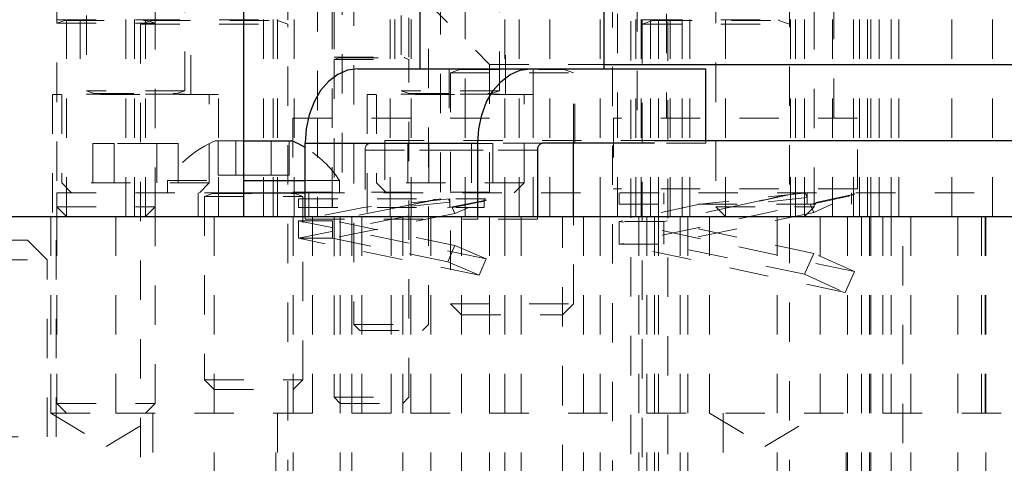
# Model space of a CAD drawing. Header units: inches. Extents: x 1802 to 2468, y -208 to -72.
# Tile 299 of 595: x 2069.27 to 2071.77, y -115.82 to -114.7. Entities that reach past the tile are written whole.
import ezdxf

# ---------------------------------------------------------------- set-up
doc = ezdxf.new("R2010")
doc.units = ezdxf.units.IN
doc.header["$LTSCALE"] = 0.5
doc.header["$MEASUREMENT"] = 0
doc.linetypes.add('HIDDEN', pattern=[0.225, 0.15, -0.075])
for name, color, linetype in [('DIE-M-S3', 8, 'Continuous'), ('DSS-M-S', 53, 'Continuous'), ('SVD-M-S', 8, 'Continuous')]:
    doc.layers.add(name, color=color, linetype=linetype)

msp = doc.modelspace()

# ---------------------------------------------------------------- linework, layer by layer
at = {"layer": 'DIE-M-S3', "linetype": 'Continuous', "lineweight": 25}
msp.add_line((2069.83916, -115.19667), (2069.83916, -113.22667), dxfattribs=at)
at = {"layer": 'DIE-M-S3', "linetype": 'HIDDEN', "lineweight": 18}
for p, q in [((2070.83916, -113.22667), (2070.83916, -114.94667)), ((2071.33916, -114.94667), (2071.33916, -113.22667)), ((2069.38866, -114.69667), (2069.38866, -115.19667)), ((2069.42366, -114.69667), (2069.42366, -114.88667)), ((2069.56116, -114.69667), (2069.56116, -115.19667)), ((2069.58966, -115.19667), (2069.58966, -114.69667)), ((2069.70466, -114.88667), (2069.70466, -114.69667)), ((2069.91416, -115.19667), (2069.91416, -114.69667)), ((2069.9251, -114.69667), (2069.9251, -115.19667)), ((2069.96716, -115.19667), (2069.96716, -114.69667)), ((2070.21103, -114.69667), (2070.21103, -115.19667)), ((2070.22366, -114.69667), (2070.22366, -114.88667)), ((2070.50322, -115.19667), (2070.50322, -114.69667)), ((2070.50466, -114.88667), (2070.50466, -114.69667)), ((2070.61728, -115.19667), (2070.61728, -114.69667)), ((2070.74541, -114.69667), (2070.74541, -115.19667)), ((2070.83616, -114.69667), (2070.83616, -115.19667)), ((2070.84916, -114.69667), (2070.84916, -115.19667)), ((2070.87347, -115.19667), (2070.87347, -114.69667)), ((2070.89347, -115.19667), (2070.89347, -114.69667)), ((2070.89347, -115.19667), (2070.89347, -114.69667)), ((2070.92347, -115.19667), (2070.92347, -114.69667)), ((2070.92347, -115.19667), (2070.92347, -114.69667)), ((2070.95347, -115.19667), (2070.95347, -114.69667)), ((2070.95347, -115.19667), (2070.95347, -114.69667)), ((2070.97347, -115.19667), (2070.97347, -114.69667)), ((2071.06366, -114.69667), (2071.06366, -115.19667)), ((2071.22916, -115.19667), (2071.22916, -114.69667)), ((2071.24216, -115.19667), (2071.24216, -114.69667)), ((2071.26466, -115.19667), (2071.26466, -114.69667)), ((2071.33603, -114.69667), (2071.33603, -115.19667)), ((2071.38916, -114.69667), (2071.38916, -115.19667)), ((2071.40485, -115.19667), (2071.40485, -114.69667)), ((2071.42485, -115.19667), (2071.42485, -114.69667)), ((2071.42485, -115.19667), (2071.42485, -114.69667)), ((2071.43291, -115.19667), (2071.43291, -114.69667)), ((2071.45485, -115.19667), (2071.45485, -114.69667)), ((2071.45485, -115.19667), (2071.45485, -114.69667)), ((2071.48485, -115.19667), (2071.48485, -114.69667)), ((2071.48485, -115.19667), (2071.48485, -114.69667)), ((2071.50485, -115.19667), (2071.50485, -114.69667)), ((2071.63916, -115.19667), (2071.63916, -114.69667)), ((2071.74228, -115.19667), (2071.74228, -114.69667)), ((2069.77516, -114.88667), (2069.35316, -114.88667)), ((2069.35316, -114.88667), (2069.35316, -115.19667)), ((2069.77516, -115.19667), (2069.77516, -114.88667)), ((2070.57516, -114.88667), (2070.15316, -114.88667)), ((2070.15316, -114.88667), (2070.15316, -115.19667)), ((2070.57516, -115.19667), (2070.57516, -114.88667)), ((2070.02666, -114.94667), (2070.02666, -115.19667)), ((2070.40166, -115.19667), (2070.40166, -114.94667)), ((2071.39916, -114.94667), (2070.77916, -114.94667)), ((2070.77916, -114.94667), (2070.77916, -115.12667)), ((2071.39916, -115.12667), (2071.39916, -114.94667)), ((2071.39916, -115.12667), (2070.77916, -115.12667)), ((2071.72416, -115.19667), (2071.72416, -115.69667))]:
    msp.add_line(p, q, dxfattribs=at)
at = {"layer": 'DSS-M-S', "linetype": 'HIDDEN', "lineweight": 18}
for p, q in [((2070.77666, -112.21667), (2070.77666, -116.61417)), ((2070.82353, -112.50045), (2070.82353, -115.91571)), ((2070.91728, -112.50104), (2070.91728, -115.91656)), ((2070.28654, -114.63306), (2070.46416, -114.81067)), ((2070.36142, -114.82167), (2070.36142, -115.01067)), ((2070.36467, -114.82167), (2070.36467, -114.82207)), ((2070.36467, -114.82207), (2070.67717, -114.82207)), ((2070.38822, -114.82359), (2070.36467, -114.83217)), ((2070.36467, -114.83217), (2070.67717, -114.83217)), ((2070.36467, -114.83217), (2070.36467, -115.41892)), ((2070.38822, -114.82359), (2070.6518, -114.82359)), ((2070.46416, -114.81067), (2070.75529, -114.81067)), ((2070.46416, -114.81067), (2070.46416, -115.00367)), ((2070.57516, -114.82167), (2070.57516, -115.01067)), ((2070.67717, -114.83217), (2070.65361, -114.82359)), ((2070.67717, -114.82207), (2070.67717, -114.82167)), ((2070.67717, -115.01067), (2070.67717, -114.83217)), ((2070.68042, -115.01067), (2070.68042, -114.82167)), ((2070.19766, -115.00367), (2070.88368, -115.00367)), ((2070.19766, -115.00367), (2070.19766, -115.19667)), ((2071.01356, -115.01067), (2071.01356, -115.00367)), ((2070.15994, -115.01067), (2069.99554, -115.01067)), ((2070.14756, -115.02817), (2070.58597, -115.02817)), ((2070.14756, -115.02817), (2070.14756, -115.20367)), ((2070.58597, -115.02817), (2070.14756, -115.02817)), ((2070.59834, -115.01067), (2070.15994, -115.01067)), ((2071.01356, -115.01067), (2070.88368, -115.01067)), ((2069.34853, -115.19667), (2069.34853, -115.69667)), ((2069.36266, -115.75667), (2069.36266, -115.19667)), ((2069.51416, -115.69667), (2069.51416, -115.19667)), ((2069.76366, -115.19667), (2069.76366, -117.69667)), ((2069.96466, -117.69667), (2069.96466, -115.19667)), ((2069.99554, -115.20367), (2069.99554, -115.19667)), ((2069.99554, -115.20367), (2070.43394, -115.20367)), ((2070.01416, -115.69667), (2070.01416, -115.19667)), ((2070.08466, -115.19667), (2070.08466, -117.69667)), ((2070.11366, -115.19667), (2070.11366, -117.69667)), ((2070.13916, -115.69667), (2070.13916, -115.19667)), ((2070.13916, -115.69667), (2070.13916, -115.19667)), ((2070.21416, -115.69667), (2070.21416, -115.19667)), ((2070.21416, -115.69667), (2070.21416, -115.19667)), ((2070.24366, -117.69667), (2070.24366, -115.19667)), ((2070.26416, -115.69667), (2070.26416, -115.19667)), ((2070.26416, -115.69667), (2070.26416, -115.19667)), ((2070.26416, -115.69667), (2070.26416, -115.19667)), ((2070.26416, -115.69667), (2070.26416, -115.19667)), ((2070.31466, -117.69667), (2070.31466, -115.19667)), ((2070.39242, -115.19667), (2070.39242, -116.07667)), ((2070.43394, -115.20367), (2070.43394, -115.19667)), ((2070.58597, -115.20367), (2070.43394, -115.20367)), ((2070.46416, -115.19667), (2070.46416, -117.69667)), ((2070.46416, -115.19667), (2070.46416, -116.61417)), ((2070.50321, -117.69667), (2070.50321, -115.19667)), ((2070.54411, -115.19667), (2070.54411, -117.69667)), ((2070.58597, -115.19667), (2070.58597, -115.20367)), ((2070.64942, -116.07667), (2070.64942, -115.19667)), ((2070.67717, -115.41892), (2070.67717, -115.19667)), ((2070.70311, -117.69667), (2070.70311, -115.19667)), ((2070.74541, -115.19667), (2070.74541, -117.69667)), ((2070.84347, -117.69667), (2070.84347, -115.19667)), ((2070.86347, -117.69667), (2070.86347, -115.19667)), ((2070.86347, -117.69667), (2070.86347, -115.19667)), ((2070.88291, -115.19667), (2070.88291, -117.69667)), ((2070.89347, -117.69667), (2070.89347, -115.19667)), ((2070.89347, -117.69667), (2070.89347, -115.19667)), ((2070.94847, -117.69667), (2070.94847, -115.19667)), ((2070.94847, -117.69667), (2070.94847, -115.19667)), ((2070.96847, -117.69667), (2070.96847, -115.19667)), ((2071.02353, -115.19667), (2071.02353, -115.69667)), ((2071.19541, -117.69667), (2071.19541, -115.19667)), ((2071.30478, -115.69667), (2071.30478, -115.19667)), ((2071.37366, -115.19667), (2071.37366, -117.69667)), ((2071.40985, -117.69667), (2071.40985, -115.19667)), ((2071.42985, -117.69667), (2071.42985, -115.19667)), ((2071.42985, -117.69667), (2071.42985, -115.19667)), ((2071.43291, -117.69667), (2071.43291, -115.19667)), ((2071.46416, -115.69667), (2071.46416, -115.19667)), ((2071.46416, -115.69667), (2071.46416, -115.19667)), ((2071.48485, -117.69667), (2071.48485, -115.19667)), ((2071.48485, -117.69667), (2071.48485, -115.19667)), ((2071.51485, -115.97246), (2071.51485, -115.19667)), ((2071.51485, -115.97246), (2071.51485, -115.19667)), ((2071.53485, -117.69667), (2071.53485, -115.19667)), ((2071.65466, -117.69667), (2071.65466, -115.19667)), ((2071.71416, -115.69667), (2071.71416, -115.19667)), ((2071.72521, -115.19667), (2071.72521, -115.96619)), ((2070.36467, -115.41892), (2070.67717, -115.41892)), ((2070.36467, -115.41892), (2070.39242, -115.44667)), ((2070.64942, -115.44667), (2070.67717, -115.41892)), ((2070.39242, -115.44667), (2070.64942, -115.44667)), ((2069.34853, -115.69667), (2069.51416, -115.69667)), ((2069.34853, -115.69667), (2069.48916, -115.78117)), ((2069.48916, -115.78117), (2069.62978, -115.69667)), ((2069.51416, -115.69667), (2070.26416, -115.69667)), ((2069.60791, -115.69667), (2069.60791, -117.69667)), ((2069.92041, -117.69667), (2069.92041, -115.69667)), ((2069.92511, -115.69667), (2069.92511, -117.69667)), ((2070.26416, -115.69667), (2074.43429, -115.69667)), ((2071.02353, -115.69667), (2071.16416, -115.78117)), ((2071.05791, -115.69667), (2071.05791, -117.69667)), ((2071.16416, -115.78117), (2071.30478, -115.69667)), ((2071.37041, -117.69667), (2071.37041, -115.69667)), ((2068.56566, -115.75667), (2069.36266, -115.75667))]:
    msp.add_line(p, q, dxfattribs=at)
at = {"layer": 'DSS-M-S', "linetype": 'Continuous', "lineweight": 25}
for p, q in [((2070.28654, -114.54042), (2070.28654, -114.82167)), ((2070.75529, -114.82167), (2070.75529, -114.54042)), ((2070.10311, -114.82531), (2070.07804, -114.83606)), ((2070.12918, -114.82167), (2070.10311, -114.82531)), ((2070.12918, -114.82167), (2070.56759, -114.82167)), ((2070.51644, -114.83606), (2070.54151, -114.82531)), ((2070.54151, -114.82531), (2070.56759, -114.82167)), ((2070.56759, -114.82167), (2071.01356, -114.82167)), ((2070.75529, -114.81067), (2072.67303, -114.81067)), ((2071.01356, -115.00367), (2071.01356, -114.82167)), ((2070.05493, -114.85353), (2070.03468, -114.87703)), ((2070.07804, -114.83606), (2070.05493, -114.85353)), ((2070.47309, -114.87703), (2070.49334, -114.85353)), ((2070.49334, -114.85353), (2070.51644, -114.83606)), ((2070.03468, -114.87703), (2070.01806, -114.90567)), ((2070.45647, -114.90567), (2070.47309, -114.87703)), ((2070.01806, -114.90567), (2070.00571, -114.93835)), ((2070.44412, -114.93835), (2070.45647, -114.90567)), ((2070.00571, -114.93835), (2069.9981, -114.9738)), ((2070.43651, -114.9738), (2070.44412, -114.93835)), ((2069.9981, -114.9738), (2069.99554, -115.01067)), ((2070.43394, -115.01067), (2070.43651, -114.9738)), ((2070.88368, -115.00367), (2072.54464, -115.00367)), ((2069.99554, -115.19667), (2069.99554, -115.01067)), ((2069.99554, -115.01067), (2070.43394, -115.01067)), ((2070.43394, -115.19667), (2070.43394, -115.01067)), ((2070.58597, -115.02817), (2070.58597, -115.19667)), ((2070.88368, -115.01067), (2070.59834, -115.01067)), ((2070.67717, -115.19667), (2070.67717, -115.01067)), ((2067.96416, -115.19667), (2085.46416, -115.19667))]:
    msp.add_line(p, q, dxfattribs=at)
at = {"layer": 'DSS-M-S', "linetype": 'HIDDEN', "lineweight": 18}
for centre, radius, start, end in [((2070.38795, -114.82285), 0.000787, 290, 90), ((2070.65388, -114.82285), 0.000787, 90, 250), ((2070.16303, -115.02599), 0.01562, 101.42175, 188.04947)]:
    msp.add_arc(centre, radius, start, end, dxfattribs=at)
at = {"layer": 'DSS-M-S', "linetype": 'Continuous', "lineweight": 25}
msp.add_arc((2070.60144, -115.02599), 0.01562, 101.42175, 188.04947, dxfattribs=at)
at = {"layer": 'SVD-M-S', "linetype": 'HIDDEN', "lineweight": 18}
for p, q in [((2070.02666, -113.22717), (2070.02666, -114.94667)), ((2070.40166, -114.94667), (2070.40166, -113.22717)), ((2070.08916, -113.38467), (2070.08916, -115.13467)), ((2070.33916, -115.13467), (2070.33916, -113.38467)), ((2070.78916, -113.48167), (2070.78916, -114.94667)), ((2070.91416, -113.48167), (2070.91416, -114.94667)), ((2070.06366, -113.67167), (2070.06366, -115.19667)), ((2070.06916, -113.67167), (2070.06916, -114.79207)), ((2070.25916, -114.79207), (2070.25916, -113.67167)), ((2069.53916, -115.19667), (2069.53916, -113.70167)), ((2069.57666, -113.69667), (2069.57666, -114.69707)), ((2069.88916, -115.19667), (2069.88916, -113.70167)), ((2069.95166, -114.69707), (2069.95166, -113.69667)), ((2070.85166, -113.69667), (2070.85166, -114.69707)), ((2071.22666, -114.69707), (2071.22666, -113.69667)), ((2070.26466, -115.19667), (2070.26466, -113.98492)), ((2069.36416, -114.20598), (2069.36416, -115.13667)), ((2069.61416, -115.17217), (2069.61416, -114.20598)), ((2071.03916, -114.20598), (2071.03916, -115.17217)), ((2071.28916, -115.17217), (2071.28916, -114.20598)), ((2069.43916, -114.28617), (2069.43916, -114.87736)), ((2069.68916, -114.87736), (2069.68916, -114.28617)), ((2070.23916, -114.28617), (2070.23916, -114.87736)), ((2070.48916, -114.87736), (2070.48916, -114.28617)), ((2070.11916, -114.61271), (2070.11916, -115.47117)), ((2070.30916, -115.47117), (2070.30916, -114.61271)), ((2069.36416, -114.69707), (2069.57666, -114.69707)), ((2069.38446, -114.69859), (2069.36416, -114.70598)), ((2069.36416, -114.70598), (2069.61416, -114.70598)), ((2069.38446, -114.69859), (2069.59207, -114.69859)), ((2069.57666, -114.69707), (2069.95166, -114.69707)), ((2069.60371, -114.69859), (2069.57666, -114.70844)), ((2069.57666, -114.70844), (2069.95166, -114.70844)), ((2069.57666, -114.70844), (2069.57666, -115.91542)), ((2069.61416, -114.70598), (2069.59386, -114.69859)), ((2069.60371, -114.69859), (2069.92281, -114.69859)), ((2069.95166, -114.70844), (2069.92461, -114.69859)), ((2069.95166, -115.91542), (2069.95166, -114.70844)), ((2070.53916, -114.69667), (2070.53916, -115.19667)), ((2070.85166, -114.69707), (2071.22666, -114.69707)), ((2070.85166, -114.69707), (2070.85166, -114.70844)), ((2070.87871, -114.69859), (2070.85166, -114.70844)), ((2070.85166, -114.70844), (2071.22666, -114.70844)), ((2070.85166, -114.70844), (2070.85166, -115.91542)), ((2070.87871, -114.69859), (2071.19781, -114.69859)), ((2071.22666, -114.70844), (2071.19961, -114.69859)), ((2071.22666, -114.70844), (2071.22666, -114.69707)), ((2071.22666, -115.91542), (2071.22666, -114.70844)), ((2070.06916, -114.79207), (2070.25916, -114.79207)), ((2070.08046, -114.79359), (2070.06916, -114.79771)), ((2070.06916, -114.79771), (2070.25916, -114.79771)), ((2070.06916, -114.79771), (2070.06916, -115.65617)), ((2070.08046, -114.79359), (2070.24786, -114.79359)), ((2070.25916, -114.79771), (2070.24786, -114.79359)), ((2070.25916, -115.65617), (2070.25916, -114.79771)), ((2069.68916, -114.87736), (2069.43916, -114.87736)), ((2069.43916, -114.87736), (2069.45946, -114.88475)), ((2069.45946, -114.88475), (2069.66707, -114.88475)), ((2069.66886, -114.88475), (2069.68916, -114.87736)), ((2070.48916, -114.87736), (2070.23916, -114.87736)), ((2070.23916, -114.87736), (2070.25946, -114.88475)), ((2070.25946, -114.88475), (2070.46707, -114.88475)), ((2070.46886, -114.88475), (2070.48916, -114.87736)), ((2069.37666, -114.88667), (2069.37666, -115.11167)), ((2069.68916, -114.88628), (2069.43916, -114.88628)), ((2069.43916, -114.88628), (2069.43916, -114.88667)), ((2069.68916, -114.88667), (2069.68916, -114.88628)), ((2069.75166, -115.11167), (2069.75166, -114.88667)), ((2070.17666, -114.88667), (2070.17666, -115.11167)), ((2070.48916, -114.88628), (2070.23916, -114.88628)), ((2070.23916, -114.88628), (2070.23916, -114.88667)), ((2070.48916, -114.88667), (2070.48916, -114.88628)), ((2070.55166, -115.11167), (2070.55166, -114.88667)), ((2070.46416, -114.94667), (2069.96416, -114.94667)), ((2069.96416, -114.94667), (2069.96416, -115.13467)), ((2070.78916, -115.19667), (2070.78916, -114.94667)), ((2069.76666, -115.00467), (2069.83916, -115.00467)), ((2069.77409, -115.09167), (2069.77409, -115.00467)), ((2069.81913, -115.09167), (2069.81913, -115.00467)), ((2069.90919, -115.09167), (2069.90919, -115.00467)), ((2069.95423, -115.09167), (2069.95423, -115.00467)), ((2070.46416, -115.13467), (2070.46416, -115.00367)), ((2069.51003, -115.01167), (2069.45591, -115.01167)), ((2069.45591, -115.01167), (2069.45591, -115.13667)), ((2069.61829, -115.01167), (2069.51003, -115.01167)), ((2069.51003, -115.01167), (2069.51003, -115.13667)), ((2069.67241, -115.01167), (2069.61829, -115.01167)), ((2069.61829, -115.01167), (2069.61829, -115.13667)), ((2069.67241, -115.01167), (2069.67241, -115.13667)), ((2070.31003, -115.01167), (2070.25591, -115.01167)), ((2070.25591, -115.01167), (2070.25591, -115.13667)), ((2070.31003, -115.01167), (2070.31003, -115.13667)), ((2070.41829, -115.01167), (2070.31003, -115.01167)), ((2070.41829, -115.01167), (2070.41829, -115.13667)), ((2070.47241, -115.01167), (2070.41829, -115.01167)), ((2070.47241, -115.01167), (2070.47241, -115.13667)), ((2069.64566, -115.10567), (2069.83916, -115.10567)), ((2069.64566, -115.10567), (2069.64566, -115.13667)), ((2069.77409, -115.09167), (2069.81913, -115.09167)), ((2069.81913, -115.09167), (2069.90919, -115.09167)), ((2069.90919, -115.09167), (2069.95423, -115.09167)), ((2069.99554, -115.10567), (2070.08266, -115.10567)), ((2070.08266, -115.13667), (2070.08266, -115.10567)), ((2069.75166, -115.11167), (2069.37666, -115.11167)), ((2069.37666, -115.11167), (2069.40166, -115.13667)), ((2069.72666, -115.13667), (2069.75166, -115.11167)), ((2070.46416, -115.13467), (2069.96416, -115.13467)), ((2070.55166, -115.11167), (2070.17666, -115.11167)), ((2070.17666, -115.11167), (2070.20166, -115.13667)), ((2070.52666, -115.13667), (2070.55166, -115.11167)), ((2069.36416, -115.13667), (2069.36416, -115.19667)), ((2069.36416, -115.13667), (2069.83916, -115.13667)), ((2069.72366, -115.13667), (2069.72366, -115.19667)), ((2069.73916, -115.13667), (2069.73916, -115.13707)), ((2069.73916, -115.13707), (2069.98916, -115.13707)), ((2069.75946, -115.13859), (2069.73916, -115.14598)), ((2069.73916, -115.14598), (2069.98916, -115.14598)), ((2069.73916, -115.14598), (2069.73916, -115.61217)), ((2069.75946, -115.13859), (2069.96707, -115.13859)), ((2069.98916, -115.14598), (2069.96886, -115.13859)), ((2069.97822, -115.15167), (2070.4501, -115.15167)), ((2069.97822, -115.15167), (2069.97822, -115.17401)), ((2070.45537, -115.1553), (2069.97822, -115.2522)), ((2069.98916, -115.13707), (2069.98916, -115.13667)), ((2069.98916, -115.61217), (2069.98916, -115.14598)), ((2069.99554, -115.13667), (2073.43278, -115.13667)), ((2070.00466, -115.19667), (2070.00466, -115.13667)), ((2070.0651, -115.15167), (2070.0651, -115.17401)), ((2070.36322, -115.15167), (2070.14322, -115.17401)), ((2070.3401, -115.15167), (2070.2301, -115.17401)), ((2070.36322, -115.1605), (2070.2301, -115.17401)), ((2070.36322, -115.1605), (2070.35948, -115.15167)), ((2070.36322, -115.1605), (2070.36322, -115.15167)), ((2070.36322, -115.17401), (2070.36322, -115.1605)), ((2070.4501, -115.15167), (2070.4501, -115.15753)), ((2070.45383, -115.15167), (2070.4501, -115.15167)), ((2070.45537, -115.1553), (2070.4501, -115.15753)), ((2070.4501, -115.17401), (2070.4501, -115.15753)), ((2070.45383, -115.15167), (2070.45537, -115.1553)), ((2070.79385, -115.13667), (2070.79385, -115.16576)), ((2071.39142, -115.14016), (2070.79385, -115.26758)), ((2070.90697, -115.13667), (2070.90697, -115.16576)), ((2071.27135, -115.13667), (2070.99849, -115.16576)), ((2071.24804, -115.13667), (2071.11161, -115.16576)), ((2071.27135, -115.14873), (2071.11161, -115.16576)), ((2071.27135, -115.14873), (2071.26596, -115.13667)), ((2071.27135, -115.14873), (2071.27135, -115.13667)), ((2071.27135, -115.16576), (2071.27135, -115.14873)), ((2071.38447, -115.13667), (2071.38447, -115.14326)), ((2071.39142, -115.14016), (2071.38447, -115.14326)), ((2071.38447, -115.16576), (2071.38447, -115.14326)), ((2071.38986, -115.13667), (2071.39142, -115.14016)), ((2069.36416, -115.17217), (2069.61416, -115.17217)), ((2069.36416, -115.17217), (2069.38866, -115.19667)), ((2069.58966, -115.19667), (2069.61416, -115.17217)), ((2069.61416, -115.67217), (2069.61416, -115.17217)), ((2069.97822, -115.17401), (2070.4501, -115.17401)), ((2070.14322, -115.17401), (2069.97822, -115.20752)), ((2070.2301, -115.17401), (2070.0651, -115.20752)), ((2070.37538, -115.18919), (2070.36895, -115.17401)), ((2070.4112, -115.17401), (2070.37538, -115.18919)), ((2070.79385, -115.16576), (2071.38447, -115.16576)), ((2070.99849, -115.16576), (2070.79385, -115.2094)), ((2071.11161, -115.16576), (2070.90697, -115.2094)), ((2071.03916, -115.17217), (2071.28916, -115.17217)), ((2071.03916, -115.17217), (2071.06366, -115.19667)), ((2071.26466, -115.19667), (2071.28916, -115.17217)), ((2071.28813, -115.1863), (2071.27895, -115.16576)), ((2071.33411, -115.16576), (2071.28813, -115.1863)), ((2069.36416, -115.19667), (2069.36416, -115.67217)), ((2069.97822, -115.20752), (2069.97822, -115.2522)), ((2070.45537, -115.30442), (2069.97822, -115.20752)), ((2070.0651, -115.20752), (2069.97822, -115.20752)), ((2070.37538, -115.18919), (2070.0651, -115.2522)), ((2070.37538, -115.27053), (2070.0651, -115.20752)), ((2070.0651, -115.2522), (2070.0651, -115.20752)), ((2070.79385, -115.2094), (2070.79385, -115.26758)), ((2071.39142, -115.33681), (2070.79385, -115.2094)), ((2070.90697, -115.2094), (2070.79385, -115.2094)), ((2071.28813, -115.1863), (2070.90697, -115.26758)), ((2071.28813, -115.29067), (2070.90697, -115.2094)), ((2070.90697, -115.26758), (2070.90697, -115.2094)), ((2068.63916, -115.25667), (2069.28916, -115.25667)), ((2069.33916, -115.30667), (2069.28916, -115.25667)), ((2070.43794, -115.34556), (2069.97822, -115.2522)), ((2069.97822, -115.2522), (2070.0651, -115.2522)), ((2070.35795, -115.31167), (2070.0651, -115.2522)), ((2070.37538, -115.27053), (2070.35795, -115.31167)), ((2070.45537, -115.30442), (2070.37538, -115.27053)), ((2071.36769, -115.38993), (2070.79385, -115.26758)), ((2070.79385, -115.26758), (2070.90697, -115.26758)), ((2071.2644, -115.34379), (2070.90697, -115.26758)), ((2068.58916, -115.30667), (2069.33916, -115.30667)), ((2069.33916, -115.75667), (2069.33916, -115.30667)), ((2070.43794, -115.34556), (2070.45537, -115.30442)), ((2071.28813, -115.29067), (2071.2644, -115.34379)), ((2071.39142, -115.33681), (2071.28813, -115.29067)), ((2070.35795, -115.31167), (2070.43794, -115.34556)), ((2071.2644, -115.34379), (2071.36769, -115.38993)), ((2071.36769, -115.38993), (2071.39142, -115.33681)), ((2070.11916, -115.47117), (2070.30916, -115.47117)), ((2070.11916, -115.47117), (2070.13466, -115.48667)), ((2070.29366, -115.48667), (2070.30916, -115.47117)), ((2070.13466, -115.48667), (2070.29366, -115.48667)), ((2069.73916, -115.61217), (2069.98916, -115.61217)), ((2069.73916, -115.61217), (2069.76366, -115.63667)), ((2069.96466, -115.63667), (2069.98916, -115.61217)), ((2069.76366, -115.63667), (2069.96466, -115.63667)), ((2070.06916, -115.65617), (2070.25916, -115.65617)), ((2070.06916, -115.65617), (2070.08466, -115.67167)), ((2070.24366, -115.67167), (2070.25916, -115.65617)), ((2069.36416, -115.67217), (2069.61416, -115.67217)), ((2069.36416, -115.67217), (2069.38866, -115.69667)), ((2069.58966, -115.69667), (2069.61416, -115.67217)), ((2070.08466, -115.67167), (2070.24366, -115.67167))]:
    msp.add_line(p, q, dxfattribs=at)
at = {"layer": 'SVD-M-S', "linetype": 'Continuous', "lineweight": 25}
for p, q in [((2069.83916, -115.00467), (2069.96166, -115.00467)), ((2069.97977, -115.01312), (2069.96166, -115.00467)), ((2069.99554, -115.02187), (2069.97977, -115.01312)), ((2069.83916, -115.10567), (2069.99554, -115.10567)), ((2069.83916, -115.13667), (2069.99554, -115.13667))]:
    msp.add_line(p, q, dxfattribs=at)
at = {"layer": 'SVD-M-S', "linetype": 'HIDDEN', "lineweight": 18}
for centre, radius, start, end in [((2069.38419, -114.69785), 0.000787, 290, 90), ((2069.59412, -114.69785), 0.000787, 90, 250), ((2069.60344, -114.69785), 0.000787, 290, 90), ((2069.92487, -114.69785), 0.000787, 90, 250), ((2070.87844, -114.69785), 0.000787, 290, 90), ((2071.19987, -114.69785), 0.000787, 90, 250), ((2070.08019, -114.79285), 0.000787, 290, 90), ((2070.24812, -114.79285), 0.000787, 90, 250), ((2069.45919, -114.88549), 0.000787, 270, 70), ((2069.66912, -114.88549), 0.000787, 110, 270), ((2070.25919, -114.88549), 0.000787, 270, 70), ((2070.46912, -114.88549), 0.000787, 110, 270), ((2069.87164, -115.25343), 0.27, 112.88177, 146.82246), ((2069.85667, -115.25343), 0.27, 33.17754, 59.04925), ((2069.75919, -115.13785), 0.000787, 290, 90), ((2069.96912, -115.13785), 0.000787, 90, 250)]:
    msp.add_arc(centre, radius, start, end, dxfattribs=at)
for points, knots in [([(2070.2301, -115.17401), (2070.24685, -115.17052), (2070.28034, -115.16352), (2070.31557, -115.15604), (2070.33107, -115.15272), (2070.33597, -115.15167)], [0, 0, 0, 0, 0.40622825, 0.81232037, 1, 1, 1, 1]), ([(2070.37074, -115.17401), (2070.38875, -115.17029), (2070.42475, -115.16284), (2070.44728, -115.15812), (2070.44939, -115.15768), (2070.4501, -115.15753)], [0, 0, 0, 0, 0.3998432, 0.7991389, 1, 1, 1, 1]), ([(2071.11161, -115.16576), (2071.13205, -115.16127), (2071.1729, -115.15229), (2071.21675, -115.14245), (2071.23575, -115.13816), (2071.24233, -115.13667)], [0, 0, 0, 0, 0.3954206, 0.7905716, 1, 1, 1, 1]), ([(2071.28155, -115.16576), (2071.30449, -115.16077), (2071.35034, -115.15079), (2071.38046, -115.14415), (2071.38342, -115.1435), (2071.38447, -115.14326)], [0, 0, 0, 0, 0.3929294, 0.7851672, 1, 1, 1, 1])]:
    msp.add_open_spline(points, degree=3, knots=knots, dxfattribs=at)

doc.saveas('drawing.dxf')
